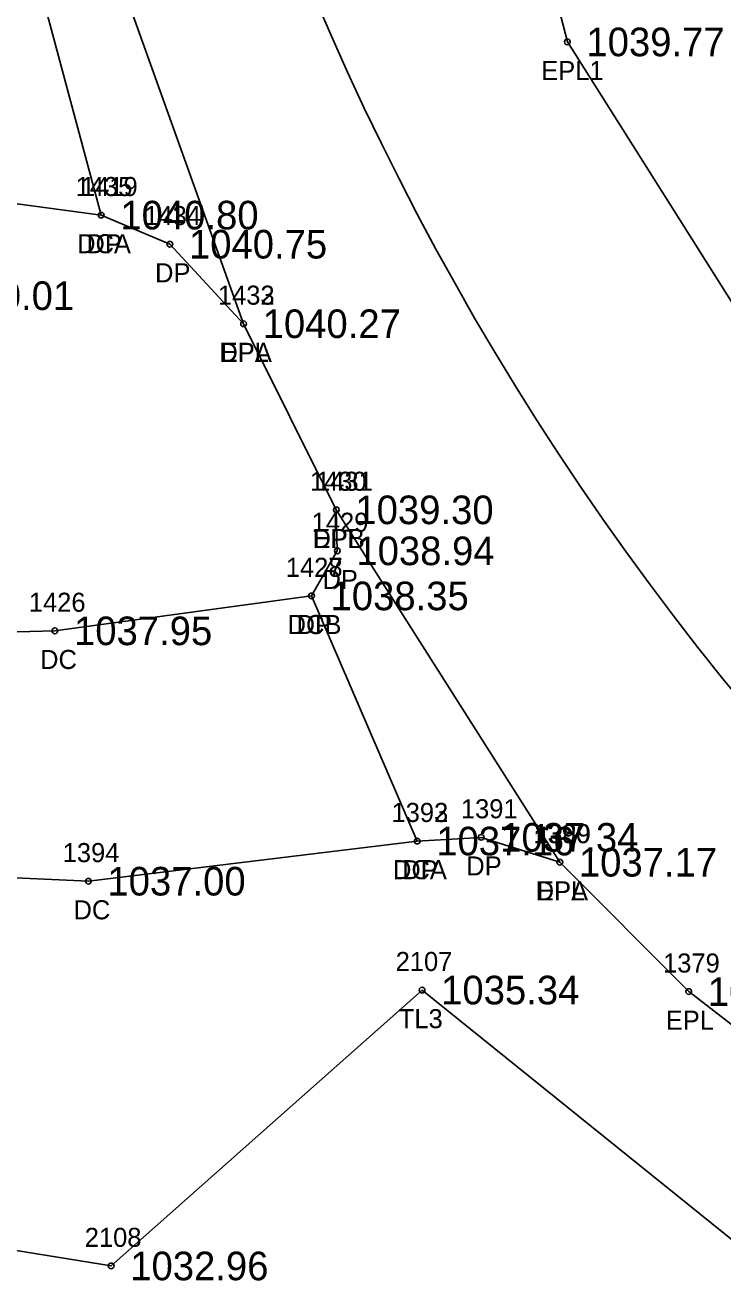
# Model space of a CAD drawing. Extents: x 1578957 to 1581675, y 1115963 to 1120391.
# Drawn here: x 1579776 to 1579812.6, y 1117737.6 to 1117803.6 of the extents above; entities that cross this region are included whole.
import ezdxf

# ---------------------------------------------------------------- set-up
doc = ezdxf.new("R2010")
doc.units = 0
for name, color, linetype in [('RD_EX_Conc', 7, 'Continuous'), ('RD_EX_Conc_txCode', 7, 'Continuous'), ('RD_EX_Driveway', 7, 'Continuous'), ('RD_EX_Driveway_txCode', 7, 'Continuous'), ('RD_EX_Road', 7, 'Continuous'), ('RD_EX_Road_txCode', 7, 'Continuous'), ('RD_EX_TX_Conc_ELEV', 7, 'Continuous'), ('RD_EX_TX_Driveway_ELEV', 7, 'Continuous'), ('RD_EX_TX_DV_Prop_ELEV', 7, 'Continuous'), ('RD_EX_TX_Road_ELEV', 7, 'Continuous'), ('RD_EX_TX_VEG_ELEV', 7, 'Continuous'), ('RD_EX_VEG', 7, 'Continuous'), ('RD_EX_VEG_txCode', 7, 'Continuous'), ('RD_HC_Cl', 7, 'Continuous'), ('RD_SMD_Locator', 7, 'Continuous')]:
    doc.layers.add(name, color=color, linetype=linetype)

msp = doc.modelspace()

# ---------------------------------------------------------------- linework, layer by layer
at = {"layer": 'RD_EX_Conc'}
for points in [[(1579796.546, 1117760.818), (1579779.297, 1117758.713), (1579743.97, 1117760.315), (1579734.607, 1117766.323), (1579733.345, 1117780.457), (1579733.432, 1117799.525), (1579711.989, 1117802.034), (1579710.024, 1117801.624), (1579709.026, 1117799.89), (1579702.7, 1117801.096)], [(1579779.975, 1117793.644), (1579759.848, 1117796.355), (1579752.909, 1117788.146), (1579750.432, 1117781.466), (1579750.469, 1117777.688), (1579752.647, 1117774.161), (1579763.024, 1117771.454), (1579777.545, 1117771.842), (1579791.001, 1117773.674)]]:
    msp.add_lwpolyline(points, dxfattribs=at)
at = {"layer": 'RD_EX_Driveway'}
for points in [[(1579787.439, 1117787.947), (1579783.574, 1117792.119), (1579779.975, 1117793.644), (1579776.381, 1117807.018), (1579779.119, 1117811.184)], [(1579804.028, 1117759.706), (1579799.901, 1117761.013), (1579796.546, 1117760.818), (1579791.001, 1117773.674), (1579792.356, 1117776.037), (1579792.304, 1117778.187)]]:
    msp.add_lwpolyline(points, dxfattribs=at)
at = {"layer": 'RD_EX_Road'}
for points in [[(1580132.914, 1117689.949), (1580126.197, 1117690.713), (1580104.514, 1117701.773), (1580054.231, 1117722.915), (1579999.655, 1117728.645), (1579947.034, 1117725.641), (1579902.617, 1117727.901), (1579859.282, 1117741.23), (1579828.335, 1117764.868), (1579804.422, 1117802.726), (1579793.197, 1117845.912), (1579792.758, 1117891.982), (1579799.628, 1117938.215), (1579807.414, 1117987.508), (1579809.684, 1118039.768), (1579804.464, 1118093.359), (1579794.793, 1118143.944)], [(1580121.995, 1117647.598), (1580119.902, 1117658.172), (1580108.554, 1117670.894), (1580093.888, 1117680.496), (1580047.657, 1117700.115), (1579998.943, 1117706.513), (1579949.017, 1117704.446), (1579899.181, 1117706.754), (1579851.312, 1117721.596), (1579810.789, 1117752.923), (1579804.028, 1117759.706), (1579792.304, 1117778.187), (1579787.439, 1117787.947), (1579779.119, 1117811.184), (1579772.603, 1117842.297), (1579771.808, 1117848.588), (1579770.145, 1117878.236), (1579771.725, 1117892.019), (1579778.922, 1117940.842), (1579785.853, 1117982.888), (1579786.73, 1117990.339), (1579789.156, 1118040.245), (1579783.452, 1118089.738), (1579774.288, 1118139.394)]]:
    msp.add_lwpolyline(points, dxfattribs=at)
at = {"layer": 'RD_EX_VEG'}
msp.add_lwpolyline([(1579862.335, 1117508.136), (1579987.98, 1117577.137), (1580030.014, 1117601.023), (1580092.8, 1117606.943), (1580099.438, 1117660.216), (1579997.235, 1117695.776), (1579947.95, 1117691.884), (1579838.071, 1117719.77), (1579796.802, 1117753.004), (1579780.494, 1117738.535), (1579705.634, 1117750.62)], dxfattribs=at)
at = {"layer": 'RD_HC_Cl'}
msp.add_arc((1579928.874, 1117863.307), 149.519, 171.12359, 273.23235, dxfattribs=at)
at = {"layer": 'RD_SMD_Locator'}
for centre in [(1579804.422, 1117802.726), (1579779.975, 1117793.644), (1579779.975, 1117793.644), (1579783.574, 1117792.119), (1579787.439, 1117787.947), (1579787.439, 1117787.947), (1579792.304, 1117778.187), (1579792.304, 1117778.187), (1579792.356, 1117776.037), (1579791.001, 1117773.674), (1579791.001, 1117773.674), (1579777.545, 1117771.842), (1579799.901, 1117761.013), (1579796.546, 1117760.818), (1579796.546, 1117760.818), (1579804.028, 1117759.706), (1579804.028, 1117759.706), (1579779.297, 1117758.713), (1579796.802, 1117753.004), (1579810.789, 1117752.923), (1579780.494, 1117738.535)]:
    msp.add_circle(centre, 0.15, dxfattribs=at)

# ---------------------------------------------------------------- texts
at = {"layer": 'RD_EX_Conc_txCode'}
for s, p in [('1419', (1579778.912, 1117794.644)), ('DCA', (1579778.707, 1117791.644)), ('1427', (1579789.655, 1117774.674)), ('1426', (1579776.175, 1117772.842)), ('DCB', (1579789.749, 1117771.674)), ('DC', (1579776.766, 1117769.842)), ('1393', (1579795.199, 1117761.818)), ('1394', (1579777.951, 1117759.713)), ('DCA', (1579795.278, 1117758.818)), ('DC', (1579778.517, 1117756.713))]:
    msp.add_text(s, height=1, dxfattribs=at).set_placement(p)
at = {"layer": 'RD_EX_Driveway_txCode'}
for s, p in [('1435', (1579778.629, 1117794.644)), ('1434', (1579782.228, 1117793.119)), ('DP', (1579779.196, 1117791.644)), ('DP', (1579782.795, 1117790.119)), ('1433', (1579786.092, 1117788.947)), ('DPA', (1579786.171, 1117785.947)), ('1430', (1579790.918, 1117779.187)), ('1429', (1579791.01, 1117777.037)), ('DPB', (1579791.052, 1117776.187)), ('1428', (1579789.655, 1117774.674)), ('DP', (1579791.577, 1117774.037)), ('DP', (1579790.222, 1117771.674)), ('1392', (1579795.199, 1117761.818)), ('1391', (1579798.838, 1117762.013)), ('1390', (1579802.643, 1117760.706)), ('DP', (1579795.766, 1117758.818)), ('DP', (1579799.121, 1117759.013)), ('DPA', (1579802.761, 1117757.706))]:
    msp.add_text(s, height=1, dxfattribs=at).set_placement(p)
at = {"layer": 'RD_EX_Road_txCode'}
for s, p in [('EPL1', (1579803.052, 1117800.726)), ('1432', (1579786.092, 1117788.947)), ('EPL', (1579786.234, 1117785.947)), ('1431', (1579791.241, 1117779.187)), ('EPL', (1579791.099, 1117776.187)), ('1389', (1579802.682, 1117760.706)), ('EPL', (1579802.824, 1117757.706)), ('1379', (1579809.443, 1117753.923)), ('EPL', (1579809.584, 1117750.923))]:
    msp.add_text(s, height=1, dxfattribs=at).set_placement(p)
at = {"layer": 'RD_EX_TX_Conc_ELEV'}
for s, p in [('1040.80', (1579780.975, 1117792.894)), ('1038.35', (1579792.001, 1117772.924)), ('1037.95', (1579778.545, 1117771.092)), ('1037.16', (1579797.546, 1117760.068)), ('1037.00', (1579780.297, 1117757.963))]:
    msp.add_text(s, height=1.5, dxfattribs=at).set_placement(p)
at = {"layer": 'RD_EX_TX_Driveway_ELEV'}
for s, p in [('1040.80', (1579780.975, 1117792.894)), ('1040.75', (1579784.574, 1117791.369)), ('1040.27', (1579788.439, 1117787.197)), ('1039.30', (1579793.304, 1117777.437)), ('1038.94', (1579793.356, 1117775.287)), ('1038.35', (1579792.001, 1117772.924)), ('1037.34', (1579800.901, 1117760.263)), ('1037.16', (1579797.546, 1117760.068)), ('1037.17', (1579805.028, 1117758.956))]:
    msp.add_text(s, height=1.5, dxfattribs=at).set_placement(p)
at = {"layer": 'RD_EX_TX_DV_Prop_ELEV'}
msp.add_text('1040.01', height=1.5, dxfattribs=at).set_placement((1579771.303, 1117788.669))
at = {"layer": 'RD_EX_TX_Road_ELEV'}
for s, p in [('1039.77', (1579805.422, 1117801.976)), ('1040.27', (1579788.439, 1117787.197)), ('1039.30', (1579793.304, 1117777.437)), ('1037.17', (1579805.028, 1117758.956)), ('1036.25', (1579811.789, 1117752.173))]:
    msp.add_text(s, height=1.5, dxfattribs=at).set_placement(p)
at = {"layer": 'RD_EX_TX_VEG_ELEV'}
for s, p in [('1035.34', (1579797.802, 1117752.254)), ('1032.96', (1579781.494, 1117737.785))]:
    msp.add_text(s, height=1.5, dxfattribs=at).set_placement(p)
at = {"layer": 'RD_EX_VEG_txCode'}
for s, p in [('2107', (1579795.416, 1117754.004)), ('TL3', (1579795.582, 1117751.004)), ('2108', (1579779.108, 1117739.535))]:
    msp.add_text(s, height=1, dxfattribs=at).set_placement(p)

doc.saveas('drawing.dxf')
